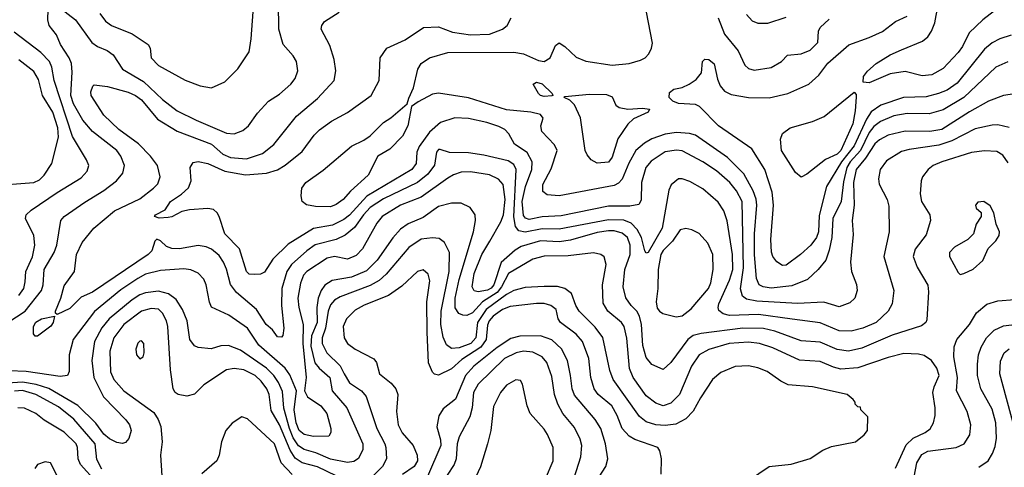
# Model space of a CAD drawing. Extents: x 997028 to 1115134, y 536408 to 618974.
# Tile 417 of 473: x 1089150 to 1094359, y 556361 to 558726. Entities that reach past the tile are written whole.
import ezdxf

# ---------------------------------------------------------------- set-up
doc = ezdxf.new("R2010")
doc.units = 0

msp = doc.modelspace()

# ---------------------------------------------------------------- linework, layer by layer
at = {"layer": '0CON10XD'}
for points in [[(1089575, 558758.9), (1089605, 558718.5), (1089635.3, 558695.3), (1089745, 558650.9), (1089830, 558595), (1089840, 558575), (1089846, 558525), (1089885, 558484.4), (1090025, 558407.1), (1090105, 558375.7), (1090165, 558366), (1090235, 558398), (1090304.5, 558465.5), (1090363.6, 558556.4), (1090375.3, 558625), (1090393.3, 558865)], [(1089088.2, 557125), (1089179.5, 557185), (1089265.8, 557294.2), (1089274.8, 557325), (1089280, 557405), (1089331.8, 557495), (1089347.1, 557535), (1089367.8, 557665), (1089384.7, 557685.3), (1089495, 557761.8), (1089596, 557824), (1089663.3, 557875), (1089695.5, 557915), (1089705.5, 557955), (1089684.7, 558004.7), (1089663.8, 558035), (1089535.2, 558135.2), (1089484.8, 558194.8), (1089435, 558280.4), (1089420.5, 558325), (1089428, 558448), (1089424.1, 558495), (1089412.8, 558525), (1089366, 558595), (1089345.6, 558645), (1089305.8, 558695), (1089300, 558725), (1089302, 558835)], [(1089368.8, 558785), (1089445, 558724.3), (1089531.5, 558605), (1089562.2, 558585), (1089613.8, 558563.8), (1089645, 558539.6), (1089693.9, 558463.9), (1089805, 558400), (1089905, 558304.1), (1089983.5, 558245), (1090084.4, 558194.4), (1090245, 558125.6), (1090285, 558123.1), (1090330.3, 558139.7), (1090360.8, 558165), (1090408.9, 558231.1), (1090465.8, 558295), (1090525, 558331.4), (1090584.3, 558385), (1090607.5, 558415), (1090622.5, 558455), (1090614.4, 558505), (1090596.7, 558535), (1090544.4, 558595), (1090521.5, 558675), (1090520, 558815)], [(1094377.1, 558502.9), (1094315, 558474.6), (1094145.3, 558315), (1094035, 558248.8), (1093962.2, 558227.8), (1093845, 558229.3), (1093775, 558217.7), (1093705, 558188.5), (1093668.4, 558161.6), (1093645, 558128.8), (1093598, 558035), (1093543.3, 557975), (1093526.4, 557945), (1093508.5, 557868.5), (1093496.5, 557765), (1093451.5, 557675), (1093446.5, 557575), (1093432.8, 557507.2), (1093414.2, 557455), (1093374.6, 557405), (1093317.4, 557352.6), (1093235, 557318.9), (1093125, 557306.9), (1093083.7, 557313.7), (1093062.5, 557325), (1093048.4, 557358.4), (1093037.5, 557482.5), (1093037.4, 557595), (1093049.6, 557745), (1093046.7, 557776.7), (1093031.1, 557821.1), (1092980.6, 557910.6), (1092895, 557997.3), (1092725.2, 558115.2), (1092694.2, 558124.2), (1092625, 558129.5), (1092565, 558121.1), (1092494, 558096), (1092455, 558073.5), (1092410, 558035), (1092372.2, 557967.8), (1092337.4, 557882.6), (1092317.7, 557862.3), (1092295, 557850), (1092005, 557794.6), (1091941.1, 557801.1), (1091918.3, 557818.3), (1091917.5, 557855), (1091962.4, 557937.6), (1091993.8, 558035), (1091979.6, 558065), (1091912.9, 558135), (1091907.5, 558165), (1091918.9, 558205), (1091905, 558224.3), (1091855, 558237.3), (1091725, 558249.6), (1091525, 558312.9), (1091365, 558336.7), (1091335, 558331.4), (1091258.3, 558291.7), (1091223, 558267), (1091203.6, 558165), (1091175, 558111.1), (1091107.8, 558042.2), (1091044.5, 558005), (1090994.5, 557905), (1090900.9, 557819.1), (1090862.2, 557775), (1090825, 557748.4), (1090795, 557736.9), (1090715, 557738), (1090668, 557748), (1090644.2, 557765), (1090638.6, 557795), (1090642.9, 557835), (1090664.4, 557865), (1090755, 557930.6), (1090905, 558057.8), (1090971.4, 558088.6), (1091005, 558111.4), (1091075, 558183.3), (1091113.1, 558206.9), (1091199.3, 558280.7), (1091208.3, 558311.7), (1091233.9, 558366.1), (1091255.8, 558465), (1091274, 558495), (1091318.8, 558525), (1091415, 558551.9), (1091764.8, 558554.8), (1091815.3, 558545.3), (1091895, 558510), (1091925, 558505.5), (1091957.1, 558525), (1091985, 558590), (1092005, 558603.8), (1092033.8, 558585), (1092095, 558527.5), (1092145, 558506.7), (1092285, 558484.7), (1092375, 558494.6), (1092435, 558511.1), (1092459.2, 558525), (1092478.1, 558545), (1092493.1, 558575), (1092497.4, 558602.6), (1092455, 558820)], [(1094385, 558155.4), (1094325, 558170.4), (1094295, 558169.3), (1094205, 558148.6), (1094081.5, 558085), (1094013.3, 558063.3), (1093855, 558040.6), (1093815, 558029.3), (1093735, 557979.6), (1093702.3, 557935), (1093692.7, 557885), (1093696.2, 557856.2), (1093740, 557775), (1093748.9, 557741.1), (1093749.1, 557605), (1093721.8, 557475), (1093774.5, 557295), (1093766.5, 557225), (1093744.5, 557185), (1093680.6, 557125), (1093610.8, 557095), (1093549.4, 557080.6), (1093485, 557082.1), (1093385, 557124.2), (1093237.3, 557142.7), (1093058.4, 557168.4), (1092905, 557162.8), (1092871.9, 557171.9), (1092849.3, 557189.3), (1092844.7, 557205), (1092848.1, 557225), (1092905, 557349.5), (1092922.3, 557405), (1092922, 557485), (1092892.4, 557662.4), (1092874.6, 557715), (1092845, 557762.2), (1092765, 557832.2), (1092695, 557870), (1092655, 557885.6), (1092635, 557885.7), (1092596.3, 557853.7), (1092584.4, 557825), (1092549.2, 557625), (1092474.3, 557495.7), (1092465, 557491.2), (1092456.9, 557505), (1092440, 557575), (1092417.7, 557617.7), (1092385, 557650.2), (1092345.8, 557665.8), (1092265, 557668.9), (1092005, 557618.2), (1091915, 557620.7), (1091825, 557603.8), (1091790.8, 557610.8), (1091773, 557633), (1091764, 557684), (1091776.1, 557935), (1091765, 557960), (1091735, 557979.8), (1091605, 558010.4), (1091525, 558021.9), (1091424.7, 558024.7), (1091375, 558040.6), (1091365, 558039.4), (1091355, 558026.2), (1091345, 557956.9), (1091309.7, 557910.3), (1091254.9, 557865.1), (1091075, 557779.8), (1091005, 557732.5), (1090968.6, 557695), (1090922.1, 557627.9), (1090872.4, 557587.6), (1090825, 557563.5), (1090713.4, 557536.5), (1090668.8, 557505), (1090588, 557432), (1090564.3, 557395), (1090537.9, 557305), (1090535.8, 557215.8), (1090547.3, 557095), (1090542.7, 557057.3), (1090535, 557048), (1090515, 557050.8), (1090486.9, 557086.9), (1090454.5, 557115), (1090402.9, 557195), (1090297.7, 557285), (1090266.2, 557326.2), (1090245, 557407.5), (1090229.1, 557445), (1090205, 557479.2), (1090165, 557514), (1090136.1, 557526.1), (1090095, 557531.7), (1089995, 557515.7), (1089955, 557516.8), (1089926.4, 557526.4), (1089895, 557556.9), (1089875, 557565.6), (1089864.4, 557555), (1089849.5, 557505), (1089830, 557485), (1089535, 557286.5), (1089475, 557260), (1089415, 557200), (1089348.3, 557168.3), (1089340, 557175), (1089340, 557185), (1089368.6, 557255), (1089385, 557318.8), (1089440, 557395), (1089450.7, 557485), (1089481.6, 557548.4), (1089541.8, 557625), (1089652.7, 557715), (1089785, 557780), (1089857.3, 557835), (1089881.5, 557858.5), (1089893.8, 557895), (1089879.2, 557955), (1089842.3, 558005), (1089779.5, 558069.5), (1089675, 558144.7), (1089595, 558220.5), (1089528.5, 558325), (1089526.9, 558345), (1089536.7, 558375), (1089545, 558381.2), (1089615, 558372.3), (1089725, 558342.1), (1089763.3, 558325), (1089795, 558303.1), (1089880.2, 558200.2), (1089982.6, 558137.4), (1090165, 558068.7), (1090225.1, 558015.1), (1090265, 557997), (1090349.3, 557990.7), (1090435, 558018.4), (1090495, 558065.5), (1090615, 558215.5), (1090725, 558309.6), (1090814.6, 558405), (1090822.7, 558455), (1090813.3, 558515), (1090790.2, 558590.2), (1090746, 558675), (1090748, 558695), (1090763, 558717), (1090840, 558765)], [(1092995, 558753.8), (1093025, 558720), (1093055, 558707.5), (1093107.7, 558707.7), (1093205, 558738.6)], [(1094329.3, 558790.7), (1094245.7, 558725), (1094173.6, 558656.4), (1094138, 558585), (1094115, 558553.1), (1094035, 558467.5), (1093975, 558434.3), (1093925, 558429.2), (1093835, 558451.4), (1093755, 558439.2), (1093645, 558392.5), (1093612.5, 558395), (1093613.8, 558425), (1093635, 558453.3), (1093681.2, 558495), (1093755, 558540.6), (1093815, 558565.8), (1093927.2, 558612.8), (1093955.4, 558634.6), (1093974.6, 558665.4), (1093990.8, 558709.2), (1094007.5, 558795)], [(1094413.7, 558333.7), (1094355, 558325.4), (1094275, 558295.3), (1094175, 558239), (1094028.6, 558145), (1093964.3, 558134.3), (1093835, 558136.1), (1093745, 558116.3), (1093699.4, 558090.6), (1093675, 558069.2), (1093625.1, 557994.9), (1093575, 557934.4), (1093561.4, 557865), (1093564.8, 557745.2), (1093554.6, 557665), (1093559.8, 557590.2), (1093544.6, 557445), (1093551.5, 557395), (1093577, 557327), (1093580, 557295), (1093568.6, 557255), (1093541.1, 557228.9), (1093485, 557208.9), (1093403.5, 557233.5), (1093264.3, 557225.7), (1093049.2, 557239.2), (1092995, 557248.9), (1092974.1, 557265), (1092963.7, 557303.7), (1092978.7, 557415), (1092971.6, 557765), (1092941.9, 557821.9), (1092907.2, 557865), (1092837.1, 557927.1), (1092764.1, 557974.1), (1092655, 558032.1), (1092625, 558036.2), (1092565, 558026.9), (1092491.2, 557978.8), (1092462.9, 557945), (1092439.2, 557865), (1092438.5, 557771.5), (1092425, 557750), (1092378.9, 557741.1), (1092265, 557740.8), (1092015, 557689.1), (1091915, 557683.7), (1091845, 557669.4), (1091826.2, 557676.2), (1091815, 557691.5), (1091807.6, 557765), (1091826.2, 557845), (1091859.4, 557935), (1091861.2, 557975), (1091834.3, 558024.3), (1091768.1, 558068.1), (1091737.1, 558122.9), (1091717.1, 558145), (1091685, 558161.1), (1091622.1, 558182.1), (1091525, 558203.8), (1091452.9, 558207.1), (1091377.3, 558182.7), (1091318.4, 558131.6), (1091262.9, 558055), (1091251.9, 558025), (1091248.1, 557965), (1091225, 557934.8), (1090986.7, 557793.3), (1090895, 557692.4), (1090865, 557669.1), (1090805, 557640.2), (1090705, 557621.9), (1090569.9, 557540.1), (1090489.2, 557460.8), (1090445, 557392.2), (1090425, 557380.5), (1090395, 557378.5), (1090365, 557380.9), (1090349.6, 557395), (1090313.8, 557515), (1090235, 557594.5), (1090206, 557686), (1090195, 557705.5), (1090175, 557722.7), (1090145, 557728.6), (1090048.4, 557721.6), (1090008.5, 557711.5), (1089955.8, 557684.2), (1089935, 557680), (1089887.3, 557677.3), (1089863.3, 557685), (1089868.8, 557695), (1089919.5, 557720.5), (1089948.6, 557765), (1090006.9, 557803.1), (1090043.4, 557836.6), (1090057.5, 557875), (1090051.9, 557945), (1090068.1, 557971.9), (1090094.4, 557975.6), (1090145, 557966.2), (1090235, 557925.7), (1090345, 557905.2), (1090455.6, 557914.4), (1090515, 557932.2), (1090555, 557956.2), (1090645, 558030), (1090707.5, 558115), (1090737.1, 558142.9), (1090800.7, 558189.3), (1090885, 558234.5), (1091010, 558325), (1091051.4, 558405), (1091057.1, 558525), (1091092, 558575), (1091190, 558620), (1091286, 558684), (1091365, 558687.8), (1091440.5, 558660.5), (1091535.9, 558645.9), (1091635, 558649.2), (1091703.8, 558675), (1091728.6, 558695), (1091750.6, 558735)], [(1093131.6, 557815), (1093092.7, 557935), (1093023.6, 558043.6), (1092847.8, 558165), (1092746.6, 558266.6), (1092725, 558277.1), (1092635, 558282.9), (1092605, 558296), (1092586.2, 558315), (1092588.3, 558341.7), (1092611.2, 558358.8), (1092655, 558368), (1092692.5, 558385), (1092729.5, 558410.5), (1092757.5, 558445), (1092762.5, 558505), (1092775, 558516.7), (1092795.9, 558515.9), (1092825, 558492.5), (1092841.3, 558411.3), (1092856.2, 558376.2), (1092878.3, 558348.3), (1092915, 558330.4), (1093005, 558313.9), (1093115, 558312.9), (1093214.6, 558335.4), (1093324.7, 558385.3), (1093378, 558432), (1093424.7, 558495.2), (1093536.9, 558593.1), (1093645, 558631.2), (1093715, 558663.6), (1093783, 558717), (1093845.6, 558745)], [(1092846, 558736), (1092879.5, 558649.5), (1092951.3, 558561.3), (1092986.2, 558485), (1093005, 558468.5), (1093035, 558459.7), (1093125, 558472.7), (1093180.8, 558505), (1093212.3, 558537.7), (1093285, 558545.9), (1093331.8, 558565), (1093372.1, 558605), (1093376.9, 558665), (1093385.4, 558685), (1093431.7, 558728.3)], [(1089145, 557268.2), (1089171.4, 557305), (1089179.6, 557340.4), (1089182.1, 557395), (1089218.2, 557471.8), (1089230, 557535), (1089225.7, 557585.7), (1089180.5, 557675), (1089184.4, 557695), (1089210.8, 557719.2), (1089348.2, 557811.8), (1089475, 557890), (1089506.7, 557925), (1089515.6, 557955), (1089503.6, 557985), (1089429.4, 558109.4), (1089333.5, 558405), (1089320.3, 558475), (1089308.2, 558505), (1089262.3, 558552.3), (1089120.4, 558660.4)], [(1094395, 558644.7), (1094335, 558624.7), (1094295, 558603.3), (1094255, 558569.2), (1094109.3, 558390.7), (1094056.6, 558353.5), (1094010.6, 558335), (1093945, 558318.4), (1093825, 558314.8), (1093705.7, 558274.3), (1093655, 558239.7), (1093629.2, 558200.8), (1093565, 558060), (1093498.6, 557975), (1093417.8, 557845), (1093379.6, 557690.4), (1093375.8, 557605), (1093366.1, 557575), (1093335.5, 557535), (1093281.1, 557485), (1093205, 557428.5), (1093185, 557426.7), (1093155.4, 557445.4), (1093135, 557474), (1093128.1, 557498.1), (1093124, 557565), (1093138.7, 557745), (1093131.6, 557815)], [(1088995, 557848.5), (1089225, 557864.7), (1089255, 557880), (1089280.4, 557905), (1089320.3, 557965), (1089354.8, 558105), (1089351.5, 558155), (1089326.3, 558236.3), (1089271.1, 558325), (1089250.5, 558410.5), (1089225, 558452.3), (1089145, 558513.4)], [(1091925, 558320.4), (1091906.2, 558325), (1091894.2, 558335), (1091867.5, 558385), (1091884.4, 558395.6), (1091915, 558386), (1091967.5, 558335), (1091970, 558325), (1091965, 558324.2), (1091925, 558320.4)], [(1092205, 557967.1), (1092174, 557985), (1092152.2, 558012.2), (1092142.5, 558035), (1092117.7, 558207.7), (1092085.8, 558275.8), (1092060.5, 558300.5), (1092030, 558315), (1092035, 558320), (1092165, 558332), (1092255, 558330.8), (1092285, 558318.8), (1092304.2, 558274.2), (1092321.2, 558261.2), (1092367.7, 558252.3), (1092445, 558258.8), (1092482.5, 558252.5), (1092475, 558236.7), (1092397.7, 558202.3), (1092367, 558173), (1092314.1, 558095.9), (1092285, 557999.2), (1092265, 557973.1), (1092205, 557967.1)], [(1093285, 557894.3), (1093255, 557917.5), (1093180.9, 558035), (1093174.3, 558095), (1093185.6, 558124.4), (1093226.4, 558153.6), (1093345, 558188.2), (1093406, 558214), (1093565, 558342.5), (1093575, 558330), (1093575.9, 558315.9), (1093570.9, 558245), (1093557.9, 558175), (1093493.8, 558035), (1093475, 558015.9), (1093413.6, 557986.4), (1093315, 557910), (1093285, 557894.3)], [(1094378.7, 557968.7), (1094350.5, 558010.5), (1094318.9, 558028.9), (1094255, 558033.3), (1094185, 558024.1), (1094028.6, 557975), (1093982.5, 557955), (1093955.8, 557935), (1093925.8, 557895), (1093919.2, 557875), (1093913.8, 557805), (1093920.8, 557765), (1093965.4, 557695), (1093968.5, 557665), (1093945, 557589.2), (1093887.1, 557512.9), (1093876.9, 557475), (1093897.3, 557417.3), (1093955, 557323.3), (1093958.5, 557288.5), (1093950, 557140), (1093944.4, 557125), (1093921.7, 557108.3), (1093765, 557058.4), (1093605, 556989.3), (1093535, 556974.8), (1093475, 556983.8), (1093385, 557021.7), (1093285, 557029.2), (1093145, 557080.2), (1093085, 557093.3), (1092975, 557095.9), (1092755, 557068.4), (1092713.3, 557056.7), (1092684.2, 557035.8), (1092595.5, 556915), (1092555, 556876.9), (1092495, 556903.3), (1092465, 556940), (1092446.7, 557005), (1092439, 557115), (1092429.9, 557159.9), (1092415.8, 557185.8), (1092385.2, 557215.2), (1092356.2, 557256.2), (1092343.3, 557315), (1092352.3, 557405), (1092380.2, 557485), (1092379, 557535), (1092365.2, 557575), (1092337.5, 557597.5), (1092295, 557610), (1092265, 557610.5), (1092205, 557600.8), (1092065, 557560.3), (1092005, 557551.4), (1091905, 557556.5), (1091802.9, 557527.1), (1091771.8, 557508.2), (1091697.5, 557442.5), (1091658.3, 557325), (1091645, 557307.4), (1091625, 557296.6), (1091575, 557288.4), (1091553.7, 557293.7), (1091543.8, 557313.8), (1091554.4, 557385), (1091594.9, 557485.1), (1091637.2, 557555), (1091695, 557658.5), (1091709.1, 557695), (1091718.6, 557775), (1091707.3, 557855), (1091683.6, 557883.6), (1091636.2, 557906.2), (1091535, 557922.2), (1091485, 557920), (1091445, 557906.7), (1091415, 557888.4), (1091275, 557787.5), (1091165.6, 557745), (1091068.5, 557685), (1091038.8, 557651.2), (1090963.9, 557515), (1090931.1, 557478.9), (1090885, 557460.6), (1090815, 557474.1), (1090777.1, 557465), (1090669.1, 557395), (1090651.8, 557375), (1090635.6, 557334.4)], [(1094125, 557380), (1094145, 557384), (1094195, 557406.7), (1094245, 557453.3), (1094273.9, 557516.1), (1094315, 557557.5), (1094331.2, 557585), (1094333.8, 557605), (1094316.2, 557645), (1094303.8, 557705), (1094285, 557742.5), (1094250, 557765), (1094219.3, 557760.7), (1094207.5, 557745), (1094210.7, 557730.7), (1094237, 557707), (1094237.5, 557685), (1094210, 557645), (1094196.1, 557593.9), (1094165.8, 557564.2), (1094095, 557524), (1094068.8, 557495), (1094070, 557475), (1094115, 557390), (1094125, 557380)], [(1091475, 557353.3), (1091550.4, 557605), (1091561.8, 557665), (1091559.5, 557695), (1091533.7, 557733.7), (1091485.5, 557755.5), (1091435, 557756.2), (1091365, 557738.7), (1091285, 557680), (1091205, 557647.1), (1091165, 557619.2), (1091125, 557573.8), (1091041.6, 557455), (1090985, 557397.9), (1090905, 557364.8), (1090802.8, 557347.2), (1090765, 557322.3), (1090745.2, 557294.8), (1090729.6, 557255), (1090722.9, 557205), (1090723.6, 557125), (1090693.5, 557055), (1090691.1, 557001.1), (1090712.3, 556912.3), (1090735, 556883.6), (1090790.4, 556835), (1090802.9, 556765), (1090880.9, 556675), (1090965.9, 556485), (1090964.7, 556455), (1090942.6, 556407.4), (1090918.6, 556391.4), (1090885, 556386.4), (1090795, 556403.7), (1090716.9, 556436.9), (1090655, 556453.8), (1090625, 556474.8), (1090597.1, 556517.1), (1090577.3, 556565), (1090546.9, 556673.1), (1090540.9, 556760.9), (1090518.7, 556808.7), (1090494.4, 556845), (1090455.2, 556885), (1090319.1, 556979.1), (1090255, 557004.6), (1090215, 557002.1), (1090162.8, 556987.2), (1090095, 556993.8), (1090075, 557001.8), (1090050.9, 557035), (1090035.4, 557134.6), (1090010.8, 557195), (1089977.5, 557247.5), (1089937.3, 557277.3), (1089885, 557290.9), (1089815, 557282), (1089785, 557272.4), (1089745, 557246.2), (1089624.3, 557145.7), (1089585, 557098.2), (1089545.2, 557025), (1089531.2, 556925), (1089542, 556835), (1089592.8, 556732.8), (1089711.8, 556611.8), (1089731.3, 556585), (1089739.7, 556555), (1089727.4, 556512.6), (1089709.3, 556490.7), (1089694.3, 556485.7), (1089665, 556491.1), (1089625, 556510.9), (1089595, 556535.3), (1089553.2, 556593.2), (1089457.5, 556687.5), (1089305, 556776.4), (1089238.2, 556798.2), (1089165, 556810.5), (1089085.3, 556804.7)], [(1092623.8, 557156.2), (1092655, 557161.1), (1092702.6, 557197.4), (1092793.4, 557305), (1092807.2, 557335), (1092819.3, 557405), (1092817.5, 557485), (1092790.9, 557545), (1092745, 557595.6), (1092706.2, 557615), (1092675, 557622.1), (1092645, 557614.5), (1092603.3, 557555), (1092555, 557505.8), (1092542.8, 557485), (1092527.6, 557405), (1092525.5, 557304.5), (1092516.5, 557235), (1092522.2, 557202.2), (1092534.4, 557185), (1092552.9, 557172.9), (1092623.8, 557156.2)], [(1093005, 556291.6), (1093115, 556363.9), (1093232.1, 556377.9), (1093332.6, 556407.4), (1093398.7, 556451.3), (1093445, 556470), (1093572.5, 556495), (1093618.3, 556531.7), (1093636.2, 556555), (1093637.5, 556627.5), (1093600, 556665), (1093598.3, 556678.3), (1093585, 556680), (1093570, 556695), (1093570, 556705), (1093559.3, 556719.3), (1093527.5, 556745), (1093345, 556785.5), (1093215, 556796.4), (1093177.1, 556815), (1093105, 556867.5), (1093055, 556886.5), (1093005, 556897.5), (1092935, 556892.9), (1092858.6, 556861.4), (1092816.2, 556823.8), (1092751.8, 556728.2), (1092712.8, 556657.2), (1092675, 556616), (1092621.3, 556588.7), (1092565, 556581.2), (1092515, 556585.8), (1092465, 556600.9), (1092428.7, 556628.7), (1092290.6, 556825), (1092271.8, 556871.8), (1092235.9, 557045.9), (1092195, 557101.5), (1092109.3, 557185), (1092091.9, 557215), (1092068.9, 557278.9), (1092035, 557306.2), (1091995, 557316), (1091925, 557315.9), (1091825, 557310), (1091765, 557294), (1091725, 557273.8), (1091617.8, 557195), (1091572.8, 557125), (1091563.4, 557045), (1091536.7, 557015), (1091475, 556991), (1091435, 556988.7), (1091407.7, 557007.7), (1091391.2, 557048.8), (1091377.5, 557115), (1091379.8, 557185), (1091422.7, 557395), (1091424.1, 557495), (1091397.9, 557547.9), (1091369.3, 557569.3), (1091335, 557573.9), (1091275, 557566.5), (1091208.8, 557521.2), (1091089.3, 557380.7), (1091052, 557348), (1091005, 557321.5), (1090845, 557261.2), (1090815, 557243.1), (1090795, 557219.6), (1090782.7, 557185), (1090768.5, 557095), (1090751.1, 557045), (1090750.8, 557015), (1090775.3, 556965), (1090845, 556897.3), (1090866, 556855), (1090895, 556807.5), (1090958.8, 556765), (1090983.1, 556735), (1091040, 556565), (1091081.8, 556485), (1091086.7, 556465), (1091090, 556405), (1091069.3, 556365), (1090998.2, 556291.8)], [(1093783.8, 556356.2), (1093839.9, 556480.1), (1093876.4, 556513.6), (1093941.1, 556545), (1093966.1, 556563.9), (1093983.9, 556595), (1093992.9, 556635), (1093994.2, 556675), (1093981.6, 556755), (1093987.2, 556785), (1094015.3, 556845), (1094002.9, 556885), (1093974.7, 556924.7), (1093935, 556951.5), (1093905, 556958.8), (1093827.9, 556962.1), (1093745, 556941.3), (1093584.4, 556885.6), (1093495, 556879.5), (1093455, 556888.9), (1093385, 556920.3), (1093275, 556927.4), (1093135, 556992.3), (1093063.9, 557013.9), (1093005, 557021.4), (1092904.1, 557014.1), (1092796.3, 556983.7), (1092744.5, 556955.5), (1092705, 556895.5), (1092641.3, 556745), (1092595, 556700), (1092555, 556685.3), (1092515, 556700), (1092465, 556738.5), (1092395.3, 556835), (1092376.7, 556883.3), (1092362.3, 557042.3), (1092348, 557105), (1092333.8, 557125), (1092262, 557185), (1092237.2, 557227.3), (1092234, 557325), (1092252.7, 557432.7), (1092242.7, 557472.7), (1092225.5, 557485.5), (1092185, 557493.6), (1092052.7, 557477.3), (1091925, 557475.8), (1091865, 557459.6), (1091736.1, 557385), (1091698.9, 557315), (1091675.7, 557284.3), (1091599.3, 557235), (1091545, 557176.7), (1091515, 557163.3), (1091493.8, 557163.8), (1091472.6, 557172.6), (1091453.2, 557203.2), (1091453.3, 557255), (1091475, 557353.3)], [(1090635.6, 557334.4), (1090622.5, 557255), (1090627.1, 557205), (1090649.8, 557115), (1090647.9, 557015), (1090665.2, 556835), (1090656.6, 556765), (1090673.4, 556733.4), (1090743.8, 556685), (1090775, 556645.6), (1090795.5, 556565), (1090795.5, 556544.5), (1090785.8, 556524.2), (1090705, 556523.7), (1090655, 556534.4), (1090629, 556555), (1090612.4, 556595), (1090601.7, 556665), (1090615.4, 556765), (1090579.7, 556849.7), (1090554.1, 556885), (1090415, 557005.8), (1090355.9, 557095.9), (1090257.1, 557165), (1090165, 557207.5), (1090154, 557234), (1090137.5, 557325), (1090123.8, 557353.8), (1090095, 557386.9), (1090055, 557404.5), (1090019.1, 557409.1), (1089895, 557400.8), (1089815, 557380.8), (1089775, 557359), (1089685, 557298.3), (1089545.8, 557184.2), (1089433.3, 557035), (1089411.8, 556955), (1089412.7, 556867.3), (1089403.8, 556845), (1089365, 556840), (1089185, 556867.4), (1089095, 556869.7)], [(1092544.2, 556324.2), (1092545.7, 556405), (1092537.3, 556447.3), (1092526.2, 556465), (1092405, 556507.6), (1092374.4, 556524.4), (1092337.8, 556565), (1092310.3, 556635), (1092283.3, 556685), (1092210.8, 556745), (1092188.7, 556775), (1092171.1, 556835), (1092160.3, 556935), (1092127.3, 557025), (1092093.4, 557063.4), (1092011.1, 557125), (1091998.9, 557145), (1091987.8, 557195), (1091960, 557215), (1091925, 557225.8), (1091884.3, 557225.7), (1091745, 557209.8), (1091705, 557194.4), (1091655, 557159.3), (1091634.2, 557135), (1091625, 557112), (1091618.5, 557035), (1091590.7, 556995), (1091489.9, 556930.1), (1091435, 556881.1), (1091365, 556847.1), (1091345, 556852.5), (1091335, 556863.1), (1091312.6, 556912.6), (1091305.6, 557074.4), (1091304.7, 557235), (1091319.5, 557345), (1091310.9, 557380.9), (1091285, 557404.2), (1091255, 557394.3), (1091171.5, 557318.5), (1091101.7, 557268.3), (1090973.2, 557216.8), (1090925, 557191.2), (1090878.5, 557145), (1090861.5, 557105), (1090866.2, 557045), (1090885, 557015.5), (1090925, 556985.3), (1091023.8, 556933.8), (1091038.6, 556915), (1091054.2, 556855), (1091115, 556805.6), (1091140, 556775), (1091150, 556745), (1091143.8, 556655), (1091152.5, 556585), (1091173.5, 556543.5), (1091231.5, 556475), (1091252.9, 556425), (1091254.6, 556395), (1091237.3, 556365), (1091175, 556322.3)], [(1093875, 556272.9), (1093896.6, 556383.5), (1093922.5, 556427.5), (1093955, 556445.2), (1094105, 556464.6), (1094146, 556484), (1094177.2, 556532.8), (1094181.5, 556585), (1094162.5, 556655), (1094106.8, 556765), (1094111.6, 556835), (1094092.5, 556945), (1094093.7, 556996.4), (1094107.3, 557035), (1094175.2, 557114.8), (1094212.8, 557177.2), (1094267.4, 557222.6), (1094325, 557240.9), (1094415, 557247.9)], [(1090825.3, 556314.7), (1090725, 556363), (1090644.3, 556384.3), (1090608.1, 556408.1), (1090580.7, 556450.7), (1090525.1, 556585.1), (1090480.1, 556660.1), (1090469.2, 556745), (1090458.1, 556775), (1090428.6, 556815), (1090395.9, 556845), (1090336.2, 556876.2), (1090285, 556882.4), (1090245, 556875.3), (1090123.8, 556796.2), (1090075, 556746.4), (1090035, 556737.1), (1089988.8, 556745), (1089972, 556755), (1089961.4, 556775), (1089947.7, 556875), (1089934.2, 557105), (1089926.7, 557135), (1089905, 557174.5), (1089885, 557195.3), (1089845, 557198.8), (1089795, 557184.7), (1089700.6, 557115), (1089648.4, 557045), (1089627.6, 556975), (1089631.2, 556865), (1089647.5, 556825), (1089701.2, 556765), (1089860.5, 556650.5), (1089883, 556613), (1089896.2, 556576.2), (1089904.4, 556495), (1089894.4, 556424.4), (1089902.7, 556315)], [(1089232.9, 557052.9), (1089222.9, 557065), (1089223.1, 557105), (1089235, 557127.3), (1089265, 557145.4), (1089335, 557160), (1089328, 557125), (1089315, 557106), (1089245, 557054.2), (1089232.9, 557052.9)], [(1094225, 556360.6), (1094272.9, 556395), (1094296.6, 556433.4), (1094310.4, 556469.6), (1094318.1, 556515), (1094314.2, 556595), (1094295, 556668.1), (1094235.7, 556775.7), (1094218.1, 556845), (1094217.1, 556905), (1094222.4, 556955), (1094236.6, 556995), (1094264.6, 557045), (1094305, 557085.4), (1094355, 557107.8), (1094485, 557124.1)], [(1089785, 556934), (1089804, 556945), (1089809.5, 556965), (1089806.5, 557015), (1089795, 557029.2), (1089785, 557027.5), (1089775, 557016.2), (1089764.3, 556985), (1089767.5, 556955), (1089785, 556934)], [(1092200.8, 556285), (1092250.9, 556365), (1092261.2, 556405), (1092249.2, 556485), (1092224.7, 556565), (1092195, 556612.9), (1092085, 556742.5), (1092073.3, 556775), (1092064.2, 556845.8), (1092048.6, 556925), (1092016.6, 556986.6), (1091965, 557034.1), (1091904.8, 557054.8), (1091795.7, 557054.3), (1091749.2, 557040.8), (1091676.2, 556993.8), (1091552.5, 556895), (1091509, 556845), (1091455, 556720.4), (1091391.3, 556668.7), (1091367.4, 556632.6), (1091356.2, 556575), (1091376.3, 556506.3), (1091378, 556475), (1091308.2, 556311.8)], [(1094411.6, 556575), (1094336.3, 556853.7), (1094338.8, 556921.2), (1094359.1, 556965), (1094385, 556986.9)], [(1092083.3, 556305), (1092119.2, 556415), (1092123.9, 556475), (1092115, 556510), (1092085, 556571.1), (1092024.4, 556644.4), (1091997.8, 556695), (1091980.3, 556745), (1091965, 556840), (1091938.2, 556915), (1091915, 556944.6), (1091865, 556968.8), (1091815, 556974.4), (1091776.7, 556965), (1091715, 556935.7), (1091575, 556800.4), (1091550.2, 556755), (1091544.2, 556675), (1091532.3, 556627.7), (1091475, 556521.2), (1091465.3, 556484.7), (1091459.3, 556405), (1091448.9, 556375), (1091411.6, 556318.4)], [(1091890.7, 556205), (1091972.9, 556395), (1091971.8, 556465), (1091943.3, 556533.3), (1091925, 556562.9), (1091850.6, 556645), (1091834.3, 556685), (1091809.7, 556799.7), (1091799.5, 556819.5), (1091775, 556822), (1091725, 556794), (1091694.4, 556755), (1091657.6, 556682.4), (1091642.7, 556555), (1091625.4, 556485), (1091587.7, 556362.3), (1091553, 556287)], [(1089585, 556350.5), (1089557.9, 556402.1), (1089549, 556485), (1089436.7, 556615), (1089355, 556680), (1089235, 556744.4), (1089165, 556766.4), (1089122, 556762)], [(1089554.6, 556284.6), (1089471.8, 556375), (1089458.8, 556405), (1089455.9, 556465), (1089448.4, 556485), (1089385, 556546.2), (1089279.8, 556609.8), (1089235, 556645.4), (1089175, 556673.8), (1089141.2, 556675)], [(1090591.6, 556321.6), (1090533.5, 556385), (1090498.8, 556485), (1090355, 556616), (1090325, 556627.5), (1090275, 556593.3), (1090241.2, 556555), (1090218.6, 556495), (1090205.5, 556425), (1090192.5, 556395), (1090114.7, 556325.3)], [(1089348, 556315), (1089313.3, 556385), (1089285, 556390), (1089245, 556376.2), (1089230.8, 556355)]]:
    msp.add_lwpolyline(points, dxfattribs=at)

doc.saveas('drawing.dxf')
